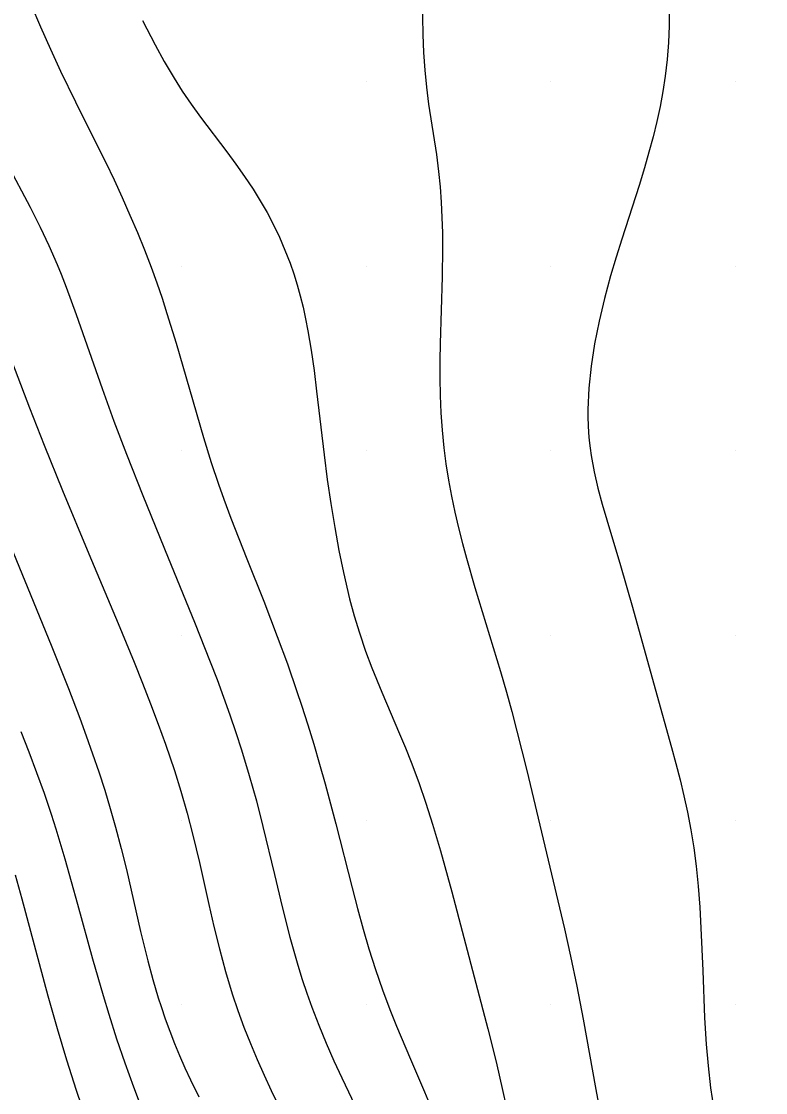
# Model space of a CAD drawing. Extents: x 2602990 to 2605851, y 618069 to 619180.
# Drawn here: x 2604170.67 to 2604190.81, y 618592.62 to 618621.63 of the extents above; entities that cross this region are included whole.
import ezdxf

# ---------------------------------------------------------------- set-up
doc = ezdxf.new("R2010")
doc.units = 0
for name, color, linetype in [('Default', 7, 'Continuous'), ('DTM Contours Major', 7, 'Continuous'), ('DTM Contours Minor', 7, 'Continuous'), ('Exist DTM Breakline', 7, 'Continuous'), ('Exist DTM Scan Elevation Point', 7, 'Continuous')]:
    doc.layers.add(name, color=color, linetype=linetype)

# ---------------------------------------------------------------- blocks, each defined once
blk = doc.blocks.new('POINT_DISPLAY')
at = {"layer": 'Default'}
blk.add_line((0, 0), (0, 0), dxfattribs=at)

msp = doc.modelspace()

# ---------------------------------------------------------------- linework, layer by layer
at = {"layer": 'DTM Contours Major'}
msp.add_lwpolyline([(2604170.926, 618622.105), (2604171.183, 618621.492), (2604171.451, 618620.886), (2604171.727, 618620.288), (2604172.134, 618619.453), (2604172.748, 618618.224), (2604172.948, 618617.816), (2604173.175, 618617.34), (2604173.395, 618616.864), (2604173.606, 618616.389), (2604173.807, 618615.915), (2604173.997, 618615.446), (2604174.175, 618614.98), (2604174.329, 618614.555), (2604174.473, 618614.135), (2604174.608, 618613.722), (2604174.854, 618612.921), (2604175.215, 618611.67), (2604175.592, 618610.361), (2604175.803, 618609.684), (2604176, 618609.1), (2604176.146, 618608.693), (2604176.34, 618608.176), (2604176.77, 618607.08), (2604177.227, 618605.927), (2604177.594, 618604.973), (2604177.866, 618604.234), (2604178.126, 618603.488), (2604178.251, 618603.111), (2604178.42, 618602.585), (2604178.582, 618602.054), (2604178.739, 618601.518), (2604178.891, 618600.979), (2604179.18, 618599.896), (2604179.619, 618598.167), (2604179.765, 618597.604), (2604179.916, 618597.051), (2604180.072, 618596.513), (2604180.249, 618595.951), (2604180.437, 618595.405), (2604180.637, 618594.87), (2604180.819, 618594.417), (2604181.2, 618593.524), (2604181.58, 618592.644), (2604181.761, 618592.207)], dxfattribs=at)
at = {"layer": 'DTM Contours Minor'}
for points in [[(2604181.518, 618622.228), (2604181.537, 618621.278), (2604181.553, 618620.796), (2604181.583, 618620.312), (2604181.63, 618619.853), (2604181.691, 618619.396), (2604181.899, 618618.028), (2604181.958, 618617.572), (2604181.999, 618617.157), (2604182.03, 618616.742), (2604182.051, 618616.325), (2604182.063, 618615.909), (2604182.066, 618615.491), (2604182.055, 618614.716), (2604181.999, 618612.913), (2604181.992, 618612.446), (2604181.993, 618611.976), (2604182.002, 618611.504), (2604182.022, 618611.032), (2604182.054, 618610.56), (2604182.101, 618610.089), (2604182.158, 618609.648), (2604182.228, 618609.21), (2604182.31, 618608.774), (2604182.401, 618608.342), (2604182.501, 618607.914), (2604182.608, 618607.489), (2604182.715, 618607.092), (2604182.943, 618606.304), (2604183.638, 618604.028), (2604183.801, 618603.463), (2604183.943, 618602.943), (2604184.081, 618602.414), (2604184.345, 618601.347), (2604185.365, 618597.058), (2604185.534, 618596.312), (2604185.702, 618595.502), (2604185.869, 618594.613), (2604186.215, 618592.7), (2604186.309, 618592.214)], [(2604188.2, 618621.962), (2604188.2, 618621.514), (2604188.183, 618621.062), (2604188.149, 618620.607), (2604188.096, 618620.149), (2604188.033, 618619.741), (2604187.956, 618619.331), (2604187.867, 618618.92), (2604187.765, 618618.506), (2604187.654, 618618.09), (2604187.532, 618617.67), (2604187.386, 618617.194), (2604186.917, 618615.738), (2604186.763, 618615.245), (2604186.615, 618614.746), (2604186.449, 618614.133), (2604186.302, 618613.517), (2604186.18, 618612.904), (2604186.086, 618612.297), (2604186.024, 618611.702), (2604185.999, 618611.122), (2604186, 618610.909), (2604186.007, 618610.698), (2604186.019, 618610.489), (2604186.037, 618610.283), (2604186.061, 618610.079), (2604186.089, 618609.876), (2604186.17, 618609.432), (2604186.271, 618608.994), (2604186.387, 618608.56), (2604186.513, 618608.13), (2604186.886, 618606.9), (2604187.205, 618605.773), (2604187.82, 618603.56), (2604188.268, 618601.964), (2604188.384, 618601.531), (2604188.496, 618601.096), (2604188.601, 618600.658), (2604188.696, 618600.218), (2604188.788, 618599.738), (2604188.867, 618599.251), (2604188.932, 618598.756), (2604188.987, 618598.207), (2604189.029, 618597.646), (2604189.061, 618597.078), (2604189.109, 618595.927), (2604189.162, 618594.641), (2604189.204, 618593.93), (2604189.253, 618593.342), (2604189.321, 618592.753), (2604189.412, 618592.167)], [(2604173.944, 618621.664), (2604174.286, 618621), (2604174.53, 618620.553), (2604174.798, 618620.095), (2604175.017, 618619.749), (2604175.258, 618619.394), (2604175.511, 618619.043), (2604176.228, 618618.098), (2604176.471, 618617.771), (2604176.709, 618617.436), (2604176.94, 618617.091), (2604177.133, 618616.779), (2604177.316, 618616.459), (2604177.489, 618616.129), (2604177.651, 618615.79), (2604177.801, 618615.442), (2604177.939, 618615.083), (2604178.038, 618614.796), (2604178.129, 618614.502), (2604178.213, 618614.202), (2604178.29, 618613.894), (2604178.36, 618613.579), (2604178.424, 618613.255), (2604178.512, 618612.728), (2604178.589, 618612.183), (2604178.658, 618611.623), (2604178.858, 618609.895), (2604178.945, 618609.231), (2604179.041, 618608.574), (2604179.147, 618607.93), (2604179.261, 618607.308), (2604179.382, 618606.712), (2604179.551, 618605.993), (2604179.674, 618605.535), (2604179.815, 618605.069), (2604179.983, 618604.575), (2604180.152, 618604.126), (2604180.425, 618603.462), (2604180.906, 618602.341), (2604181.066, 618601.958), (2604181.22, 618601.572), (2604181.425, 618601.021), (2604181.617, 618600.46), (2604181.799, 618599.887), (2604182.012, 618599.165), (2604182.316, 618598.054), (2604183.295, 618594.343), (2604183.515, 618593.451), (2604183.96, 618591.484)], [(2604170.282, 618617.78), (2604170.907, 618616.601), (2604171.179, 618616.06), (2604171.412, 618615.562), (2604171.635, 618615.05), (2604171.742, 618614.787), (2604171.881, 618614.433), (2604172.15, 618613.7), (2604172.855, 618611.688), (2604173.172, 618610.811), (2604173.509, 618609.914), (2604173.951, 618608.789), (2604174.638, 618607.107), (2604175.356, 618605.361), (2604175.78, 618604.29), (2604175.962, 618603.811), (2604176.138, 618603.332), (2604176.308, 618602.854), (2604176.47, 618602.377), (2604176.624, 618601.902), (2604176.833, 618601.212), (2604177.027, 618600.523), (2604177.206, 618599.83), (2604177.519, 618598.527), (2604177.727, 618597.653), (2604177.936, 618596.832), (2604178.042, 618596.449), (2604178.153, 618596.067), (2604178.27, 618595.687), (2604178.396, 618595.309), (2604178.529, 618594.933), (2604178.718, 618594.443), (2604178.918, 618593.96), (2604179.128, 618593.483), (2604179.342, 618593.016), (2604180.227, 618591.164)], [(2604169.787, 618614.042), (2604170.884, 618611.168), (2604171.279, 618610.155), (2604171.776, 618608.925), (2604172.491, 618607.215), (2604173.286, 618605.326), (2604173.716, 618604.278), (2604173.943, 618603.708), (2604174.162, 618603.146), (2604174.37, 618602.595), (2604174.565, 618602.058), (2604174.809, 618601.346), (2604174.987, 618600.783), (2604175.157, 618600.19), (2604175.311, 618599.593), (2604175.484, 618598.852), (2604175.738, 618597.714), (2604175.876, 618597.117), (2604176.026, 618596.511), (2604176.191, 618595.902), (2604176.374, 618595.297), (2604176.527, 618594.842), (2604176.691, 618594.393), (2604176.865, 618593.952), (2604177.046, 618593.518), (2604177.235, 618593.093), (2604177.429, 618592.677), (2604177.637, 618592.249)], [(2604170.125, 618608.026), (2604170.756, 618606.482), (2604171.47, 618604.742), (2604171.938, 618603.565), (2604172.245, 618602.759), (2604172.421, 618602.279), (2604172.593, 618601.794), (2604172.761, 618601.304), (2604172.921, 618600.81), (2604173.074, 618600.311), (2604173.217, 618599.809), (2604173.368, 618599.236), (2604173.508, 618598.662), (2604173.894, 618596.98), (2604174.088, 618596.186), (2604174.224, 618595.682), (2604174.369, 618595.191), (2604174.447, 618594.949), (2604174.561, 618594.614), (2604174.683, 618594.282), (2604174.812, 618593.952), (2604174.95, 618593.623), (2604175.095, 618593.294), (2604175.248, 618592.964), (2604175.474, 618592.504)], [(2604170.651, 618602.405), (2604170.866, 618601.85), (2604171.077, 618601.29), (2604171.28, 618600.727), (2604171.473, 618600.162), (2604171.602, 618599.76), (2604171.844, 618598.953), (2604172.186, 618597.727), (2604172.59, 618596.247), (2604172.877, 618595.246), (2604173.03, 618594.742), (2604173.243, 618594.079), (2604173.467, 618593.422), (2604173.7, 618592.777), (2604173.939, 618592.152)], [(2604170.496, 618598.522), (2604170.678, 618597.867), (2604171.384, 618595.241), (2604171.635, 618594.358), (2604171.89, 618593.506), (2604172.151, 618592.686), (2604172.294, 618592.259)]]:
    msp.add_lwpolyline(points, dxfattribs=at)
at = {"layer": 'Exist DTM Breakline'}
msp.add_spline([(2604056.195, 618608.101), (2604070.612, 618564.846), (2604060.948, 618498.617), (2604052.223, 618447.183), (2604051.568, 618445.166), (2604051.779, 618438.355), (2604056.316, 618420.051), (2604056.045, 618414.227), (2604060.112, 618404.174), (2604065.814, 618393.977), (2604079.591, 618374.932), (2604102.645, 618354.376), (2604129.573, 618330.438), (2604185.644, 618288.739), (2604229.181, 618260.22), (2604259.941, 618240.43), (2604275.412, 618231.212), (2604276.014, 618212.47)], degree=3, dxfattribs=at)

# ---------------------------------------------------------------- block references
at = {"layer": 'Exist DTM Scan Elevation Point', "xscale": 1.3123333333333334, "yscale": 1.3123333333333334}
for p in [(2604175, 618620), (2604180, 618620), (2604185, 618620), (2604190, 618620), (2604175, 618615), (2604180, 618615), (2604185, 618615), (2604190, 618615), (2604175, 618610), (2604180, 618610), (2604185, 618610), (2604190, 618610), (2604175, 618605), (2604180, 618605), (2604185, 618605), (2604190, 618605), (2604175, 618600), (2604180, 618600), (2604185, 618600), (2604190, 618600), (2604175, 618595), (2604180, 618595), (2604185, 618595), (2604190, 618595)]:
    msp.add_blockref('POINT_DISPLAY', p, dxfattribs=at)

doc.saveas('drawing.dxf')
